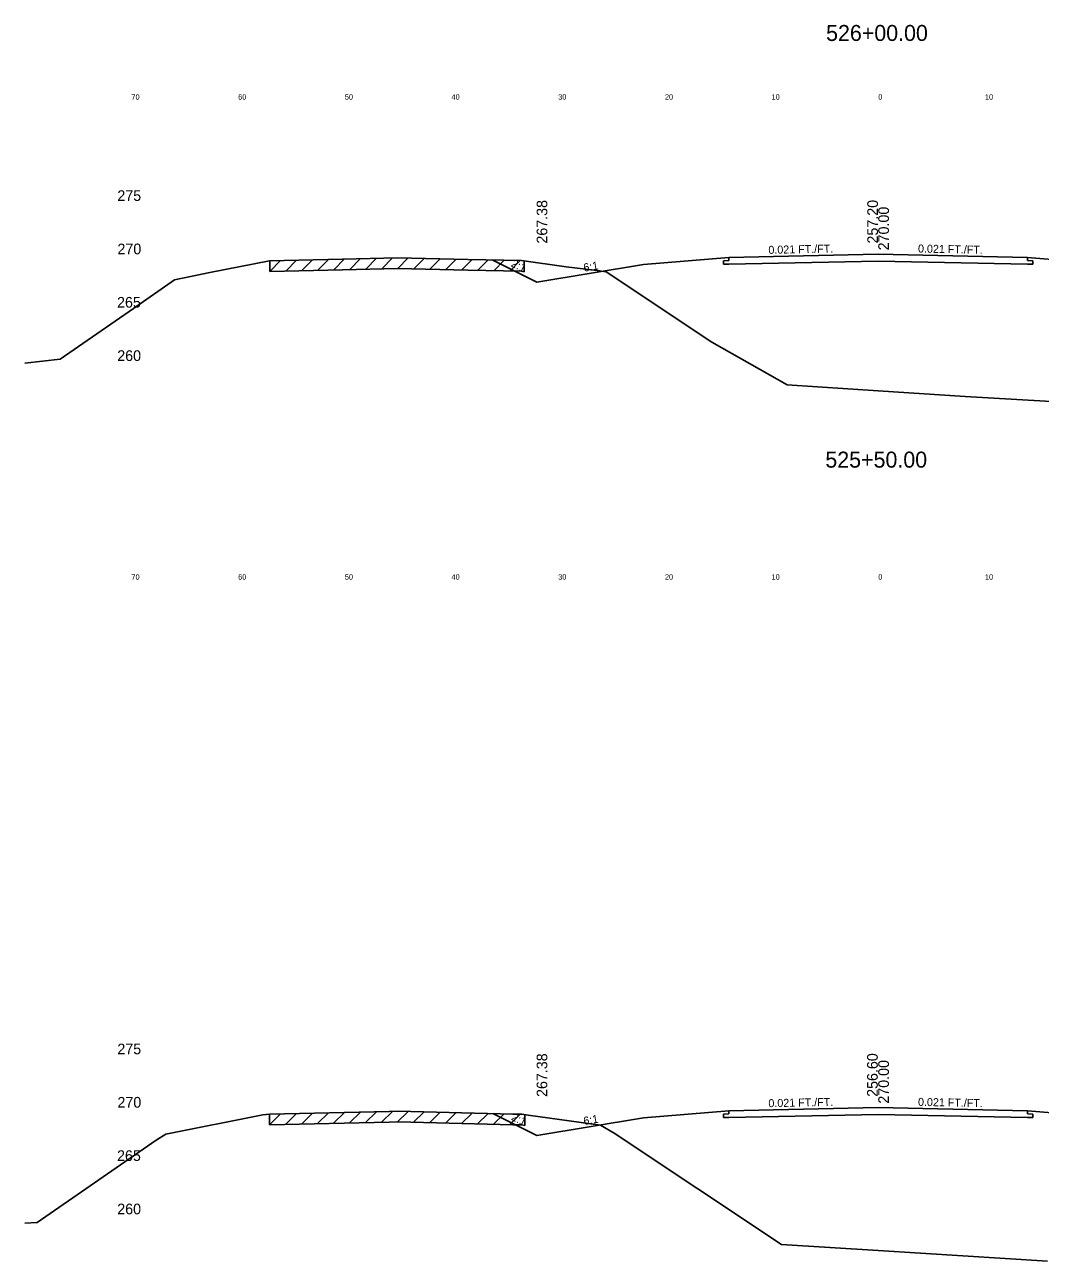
# Model space of a CAD drawing. Extents: x 1000 to 1162, y 999 to 8520.
# Drawn here: x 1000 to 1095.2, y 4385.6 to 4501.5 of the extents above; entities that cross this region are included whole.
import ezdxf

# ---------------------------------------------------------------- set-up
doc = ezdxf.new("R2010")
doc.units = 0
for name, color, linetype in [('Level 10', 7, 'Continuous'), ('Level 11', 7, 'Continuous'), ('Level 12', 7, 'Continuous'), ('Level 3', 7, 'Continuous'), ('Level 32', 7, 'Continuous'), ('Level 33', 7, 'Continuous'), ('Level 56', 7, 'Continuous'), ('Level 59', 7, 'Continuous'), ('Level 6', 7, 'Continuous'), ('Level 60', 7, 'Continuous'), ('Level 61', 7, 'Continuous'), ('Level 7', 7, 'Continuous')]:
    doc.layers.add(name, color=color, linetype=linetype)

msp = doc.modelspace()

# ---------------------------------------------------------------- linework, layer by layer
at = {"layer": 'Level 11'}
for p, q in [((1066, 4479.41), (1065.5, 4479.4)), ((1065.5, 4479.4), (1065.5, 4479.06)), ((1066, 4479.71), (1066, 4479.41)), ((1094, 4479.41), (1094, 4479.71)), ((1094.5, 4479.4), (1094, 4479.41)), ((1094.5, 4479.06), (1094.5, 4479.4)), ((1065.5, 4479.06), (1066, 4479.07)), ((1094, 4479.07), (1094.5, 4479.06)), ((1066, 4399.41), (1065.5, 4399.4)), ((1065.5, 4399.4), (1065.5, 4399.06)), ((1066, 4399.71), (1066, 4399.41)), ((1094, 4399.41), (1094, 4399.71)), ((1094.5, 4399.4), (1094, 4399.41)), ((1094.5, 4399.06), (1094.5, 4399.4)), ((1065.5, 4399.06), (1066, 4399.07)), ((1094, 4399.07), (1094.5, 4399.06))]:
    msp.add_line(p, q, dxfattribs=at)
at = {"layer": 'Level 12'}
for p, q in [((1080, 4479.36), (1066, 4479.07)), ((1094, 4479.07), (1080, 4479.36)), ((1080, 4399.36), (1066, 4399.07)), ((1094, 4399.07), (1080, 4399.36))]:
    msp.add_line(p, q, dxfattribs=at)
at = {"layer": 'Level 59'}
for p, q in [((1066, 4479.71), (1080, 4480)), ((1080, 4480), (1094, 4479.71)), ((1066, 4399.71), (1080, 4400)), ((1080, 4400), (1094, 4399.71))]:
    msp.add_line(p, q, dxfattribs=at)
at = {"layer": 'Level 6'}
for p, q in [((1058, 4479.04), (1066, 4479.71)), ((1094, 4479.71), (1102, 4479.04)), ((1058, 4399.04), (1066, 4399.71)), ((1094, 4399.71), (1102, 4399.04))]:
    msp.add_line(p, q, dxfattribs=at)
at = {"layer": 'Level 60'}
for p, q in [((1017.36, 4478.3), (1022.93, 4479.4)), ((1022.93, 4479.4), (1029.79, 4479.55)), ((1029.79, 4479.55), (1034.94, 4479.68)), ((1034.94, 4479.68), (1041.54, 4479.52)), ((1041.54, 4479.52), (1046.56, 4479.41)), ((1046.56, 4479.41), (1050.76, 4478.82)), ((1014.04, 4477.6), (1017.36, 4478.3)), ((1050.76, 4478.82), (1053.65, 4478.48)), ((1053.65, 4478.48), (1054.49, 4478.36)), ((1054.49, 4478.36), (1064.39, 4471.76)), ((1010.19, 4474.91), (1014.04, 4477.6)), ((1003.32, 4470.16), (1010.19, 4474.91)), ((1064.39, 4471.76), (1071.45, 4467.76)), ((1000, 4469.78), (1003.32, 4470.16)), ((1071.45, 4467.76), (1080, 4467.2)), ((1080, 4467.2), (1088.15, 4466.66)), ((1088.15, 4466.66), (1105.32, 4465.66)), ((1022.33, 4399.31), (1022.95, 4399.4)), ((1022.95, 4399.4), (1034.16, 4399.65)), ((1034.16, 4399.65), (1034.99, 4399.66)), ((1034.99, 4399.66), (1045.74, 4399.39)), ((1045.74, 4399.39), (1046.58, 4399.38)), ((1046.58, 4399.38), (1047.17, 4399.29)), ((1013.22, 4397.51), (1022.33, 4399.31)), ((1047.17, 4399.29), (1053.96, 4398.35)), ((1053.96, 4398.35), (1055.26, 4397.6)), ((1012.32, 4396.96), (1013.22, 4397.51)), ((1055.26, 4397.6), (1070.93, 4387.18)), ((1001.16, 4389.23), (1012.32, 4396.96)), ((1000, 4389.18), (1001.16, 4389.23)), ((1070.93, 4387.18), (1080, 4386.6)), ((1080, 4386.6), (1095.87, 4385.6))]:
    msp.add_line(p, q, dxfattribs=at)
at = {"layer": 'Level 61'}
for p, q in [((1023.98, 4479.42), (1022.96, 4478.4)), ((1022.96, 4479.4), (1022.96, 4478.4)), ((1025.48, 4479.46), (1024.46, 4478.43)), ((1026.98, 4479.49), (1025.96, 4478.47)), ((1028.48, 4479.52), (1027.46, 4478.5)), ((1029.98, 4479.56), (1028.96, 4478.54)), ((1031.48, 4479.6), (1030.46, 4478.57)), ((1032.98, 4479.63), (1031.96, 4478.61)), ((1034.48, 4479.67), (1033.46, 4478.65)), ((1035.93, 4479.66), (1034.96, 4478.68)), ((1037.43, 4479.62), (1036.46, 4478.64)), ((1038.93, 4479.58), (1037.96, 4478.61)), ((1040.43, 4479.55), (1039.46, 4478.57)), ((1041.94, 4479.51), (1040.96, 4478.53)), ((1043.44, 4479.48), (1042.46, 4478.5)), ((1044.94, 4479.44), (1043.96, 4478.46)), ((1046.44, 4479.41), (1045.46, 4478.43)), ((1046.81, 4478.37), (1046.81, 4479.37)), ((1022.96, 4478.4), (1029.79, 4478.55)), ((1029.79, 4478.55), (1034.94, 4478.68)), ((1034.94, 4478.68), (1041.54, 4478.52)), ((1041.54, 4478.52), (1046.56, 4478.41)), ((1046.56, 4478.41), (1046.81, 4478.37)), ((1023.98, 4399.42), (1022.95, 4398.4)), ((1022.95, 4399.4), (1022.95, 4398.4)), ((1025.48, 4399.45), (1024.45, 4398.43)), ((1026.98, 4399.49), (1025.95, 4398.46)), ((1028.48, 4399.52), (1027.45, 4398.5)), ((1029.98, 4399.55), (1028.95, 4398.53)), ((1031.48, 4399.59), (1030.45, 4398.56)), ((1032.98, 4399.62), (1031.95, 4398.6)), ((1034.48, 4399.65), (1033.45, 4398.63)), ((1035.93, 4399.64), (1034.95, 4398.66)), ((1037.43, 4399.6), (1036.45, 4398.63)), ((1038.93, 4399.56), (1037.95, 4398.59)), ((1040.43, 4399.53), (1039.45, 4398.55)), ((1041.93, 4399.49), (1040.95, 4398.51)), ((1043.43, 4399.45), (1042.45, 4398.48)), ((1044.93, 4399.41), (1043.95, 4398.44)), ((1046.43, 4399.38), (1045.45, 4398.4)), ((1022.95, 4398.4), (1034.16, 4398.65)), ((1034.16, 4398.65), (1034.99, 4398.66)), ((1034.99, 4398.66), (1045.74, 4398.39)), ((1045.74, 4398.39), (1046.58, 4398.38)), ((1046.58, 4398.38), (1046.88, 4398.33)), ((1046.88, 4398.33), (1046.88, 4399.33))]:
    msp.add_line(p, q, dxfattribs=at)
at = {"layer": 'Level 7'}
for p, q in [((1043.82, 4479.47), (1048, 4477.38)), ((1048, 4477.38), (1058, 4479.04)), ((1043.87, 4399.44), (1048, 4397.38)), ((1048, 4397.38), (1058, 4399.04))]:
    msp.add_line(p, q, dxfattribs=at)

# ---------------------------------------------------------------- texts
at = {"layer": 'Level 10'}
for s, p in [('257.20', (1079.97, 4481.01)), ('256.60', (1079.95, 4401.01))]:
    msp.add_text(s, height=1, rotation=90, dxfattribs=at).set_placement(p)
at = {"layer": 'Level 11'}
for s, p in [(' 275', (1008.31, 4485)), (' 270', (1008.32, 4480)), (' 265', (1008.28, 4475)), (' 260', (1008.3, 4470)), (' 275', (1008.31, 4405)), (' 270', (1008.32, 4400)), (' 265', (1008.28, 4395)), (' 260', (1008.3, 4390))]:
    msp.add_text(s, height=1, dxfattribs=at).set_placement(p)
at = {"layer": 'Level 3'}
for s, p in [('526+00.00', (1075.11, 4500)), ('525+50.00', (1075.04, 4460))]:
    msp.add_text(s, height=1.5, dxfattribs=at).set_placement(p)
at = {"layer": 'Level 32'}
for s, rotation, p in [('0.021 FT./FT.', 1.1916, (1069.71, 4480.04)), ('0.021 FT./FT.', 358.8084, (1083.72, 4480.17)), ('2:1', 333.435, (1045.51, 4478.9)), ('6:1', 9.4623, (1052.43, 4478.37)), ('0.021 FT./FT.', 1.1916, (1069.71, 4400.04)), ('0.021 FT./FT.', 358.8084, (1083.72, 4400.17)), ('2:1', 333.435, (1045.54, 4398.89)), ('6:1', 9.4623, (1052.43, 4398.37))]:
    msp.add_text(s, height=0.75, rotation=rotation, dxfattribs=at).set_placement(p)
at = {"layer": 'Level 33'}
for p in [(1048.98, 4481), (1048.98, 4401)]:
    msp.add_text('267.38', height=1, rotation=90, dxfattribs=at).set_placement(p)
at = {"layer": 'Level 56'}
for s, p in [('70', (1010, 4494.5)), ('60', (1020, 4494.5)), ('50', (1030, 4494.5)), ('40', (1040, 4494.5)), ('30', (1050, 4494.5)), ('20', (1060, 4494.5)), ('10', (1070, 4494.5)), ('0', (1080, 4494.5)), ('10', (1090, 4494.5)), ('70', (1010, 4449.5)), ('60', (1020, 4449.5)), ('50', (1030, 4449.5)), ('40', (1040, 4449.5)), ('30', (1050, 4449.5)), ('20', (1060, 4449.5)), ('10', (1070, 4449.5)), ('0', (1080, 4449.5)), ('10', (1090, 4449.5))]:
    msp.add_text(s, height=0.5, dxfattribs=at).set_placement(p)
at = {"layer": 'Level 59'}
for p in [(1081, 4480), (1081, 4400)]:
    msp.add_text(' 270.00', height=1, rotation=90, dxfattribs=at).set_placement(p)

doc.saveas('drawing.dxf')
